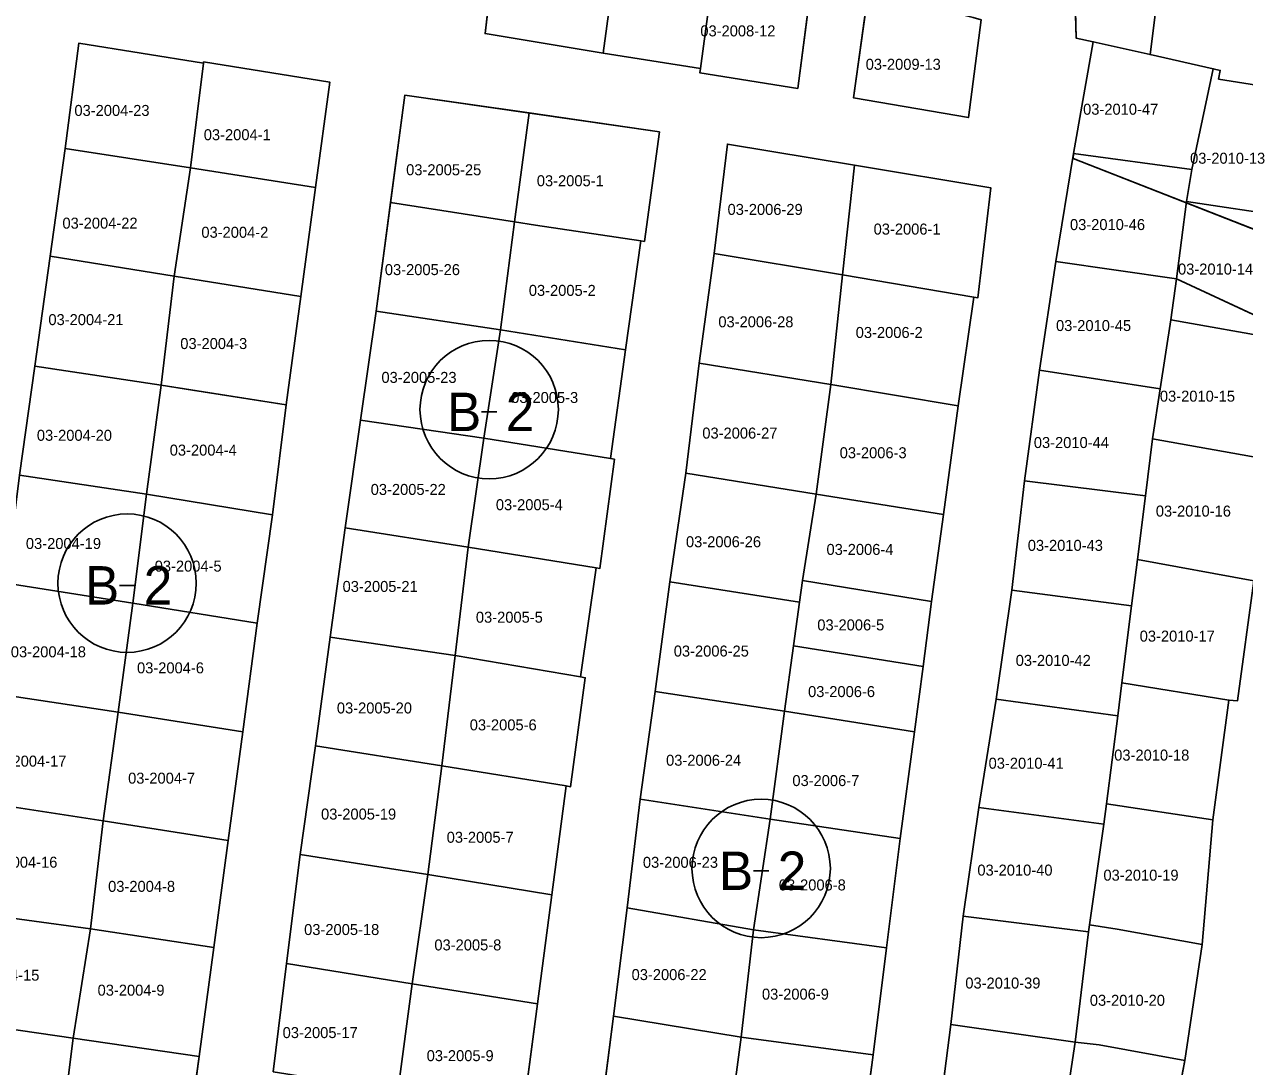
# Model space of a CAD drawing. Extents: x 413946 to 415528, y 4453939 to 4454944.
# Drawn here: x 414308.6 to 414419.7, y 4454665.6 to 4454760.5 of the extents above; entities that cross this region are included whole.
import ezdxf

# ---------------------------------------------------------------- set-up
doc = ezdxf.new("R2010")
doc.units = 0
for name, color, linetype in [('0_KADASTRO', 7, 'Continuous'), ('Level 27', 7, 'Continuous'), ('Level 54', 7, 'Continuous'), ('SEMBOL', 7, 'Continuous')]:
    doc.layers.add(name, color=color, linetype=linetype)

msp = doc.modelspace()

# ---------------------------------------------------------------- linework, layer by layer
at = {"layer": '0_KADASTRO'}
for points in [[(414403.75, 4454780.34), (414414.12, 4454779.59), (414412.72, 4454768.64), (414412.42, 4454768.39), (414411.09, 4454757.71), (414405.91, 4454758.87), (414404.37, 4454759.19), (414404.05, 4454769.89)], [(414350.53, 4454759.61), (414352.54, 4454777.18), (414363.69, 4454775.6), (414362.71, 4454768.36), (414361.28, 4454757.84)], [(414361.28, 4454757.84), (414362.71, 4454768.36), (414369.32, 4454767.32), (414371.54, 4454766.84), (414370.14, 4454756.44)], [(414411.09, 4454757.71), (414412.42, 4454768.39), (414424.89, 4454766.54), (414425.29, 4454766.49), (414424.24, 4454754.37), (414417.32, 4454755.48), (414417.48, 4454756.27), (414416.84, 4454756.42)], [(414370.08, 4454756.05), (414370.14, 4454756.44), (414371.54, 4454766.84), (414380.35, 4454764.94), (414379, 4454754.62)], [(414384.08, 4454753.76), (414385.43, 4454763.54), (414394.98, 4454761.08), (414395.7, 4454760.87), (414394.54, 4454751.97)], [(414312.29, 4454749.17), (414313.52, 4454758.73), (414324.88, 4454756.93), (414323.69, 4454747.39)], [(414404.12, 4454748.71), (414405.91, 4454758.87), (414411.09, 4454757.71), (414416.84, 4454756.42), (414414.9, 4454747.24)], [(414323.69, 4454747.39), (414324.88, 4454756.93), (414324.9, 4454757.03), (414336.38, 4454755.2), (414335.07, 4454745.61)], [(414414.39, 4454744.32), (414414.9, 4454747.24), (414416.84, 4454756.42), (414417.48, 4454756.27), (414417.32, 4454755.48), (414424.24, 4454754.37), (414424.66, 4454754.32), (414423.72, 4454742.92)], [(414341.92, 4454744.23), (414343.23, 4454754.01), (414354.54, 4454752.41), (414353.22, 4454742.47)], [(414353.22, 4454742.47), (414354.54, 4454752.41), (414366.41, 4454750.67), (414365.04, 4454740.69), (414364.7, 4454740.74), (414355.11, 4454742.19)], [(414310.93, 4454739.34), (414312.29, 4454749.17), (414323.69, 4454747.39), (414322.2, 4454737.54)], [(414371.4, 4454739.59), (414372.59, 4454749.56), (414384.16, 4454747.64), (414383.09, 4454737.66)], [(414402.51, 4454738.88), (414404.12, 4454748.71), (414414.9, 4454747.24), (414414.39, 4454744.32), (414413.48, 4454737.28)], [(414322.2, 4454737.54), (414323.69, 4454747.39), (414335.07, 4454745.61), (414333.75, 4454735.69)], [(414383.09, 4454737.66), (414384.16, 4454747.64), (414396.59, 4454745.56), (414395.39, 4454735.56), (414395.05, 4454735.61)], [(414340.6, 4454734.34), (414341.92, 4454744.23), (414353.22, 4454742.47), (414351.92, 4454732.65)], [(414412.99, 4454733.55), (414413.48, 4454737.28), (414414.39, 4454744.32), (414423.72, 4454742.92), (414422.89, 4454731.8)], [(414351.92, 4454732.65), (414353.22, 4454742.47), (414355.11, 4454742.19), (414364.7, 4454740.74), (414363.33, 4454730.84)], [(414309.53, 4454729.35), (414310.93, 4454739.34), (414322.2, 4454737.54), (414321.03, 4454727.62)], [(414370.02, 4454729.62), (414371.4, 4454739.59), (414383.09, 4454737.66), (414382.01, 4454727.68)], [(414401.01, 4454728.97), (414402.51, 4454738.88), (414413.48, 4454737.28), (414412.99, 4454733.55), (414412.02, 4454727.29)], [(414321.03, 4454727.62), (414322.2, 4454737.54), (414333.75, 4454735.69), (414332.41, 4454725.82), (414323.89, 4454727.17)], [(414382.01, 4454727.68), (414383.09, 4454737.66), (414395.05, 4454735.61), (414393.62, 4454725.74)], [(414339.18, 4454724.44), (414340.6, 4454734.34), (414351.92, 4454732.65), (414350.42, 4454722.78)], [(414411.31, 4454722.72), (414412.02, 4454727.29), (414412.99, 4454733.55), (414422.89, 4454731.8), (414422.02, 4454720.81)], [(414350.42, 4454722.78), (414351.92, 4454732.65), (414363.33, 4454730.84), (414361.96, 4454720.93)], [(414308.14, 4454719.43), (414309.53, 4454729.35), (414321.03, 4454727.62), (414319.7, 4454717.69)], [(414368.8, 4454719.59), (414370.02, 4454729.62), (414382.01, 4454727.68), (414380.68, 4454717.68)], [(414399.65, 4454718.91), (414401.01, 4454728.97), (414412.02, 4454727.29), (414411.31, 4454722.72), (414410.66, 4454717.54)], [(414319.7, 4454717.69), (414321.03, 4454727.62), (414332.41, 4454725.82), (414331.16, 4454715.8)], [(414380.68, 4454717.68), (414382.01, 4454727.68), (414393.62, 4454725.74), (414392.27, 4454715.85)], [(414337.78, 4454714.64), (414339.18, 4454724.44), (414350.42, 4454722.78), (414348.99, 4454712.86)], [(414348.99, 4454712.86), (414350.42, 4454722.78), (414361.96, 4454720.93), (414362.3, 4454720.87), (414360.97, 4454710.92), (414360.63, 4454710.97)], [(414409.93, 4454711.73), (414410.66, 4454717.54), (414411.31, 4454722.72), (414422.02, 4454720.81), (414420.54, 4454709.81)], [(414306.92, 4454709.58), (414308.14, 4454719.43), (414319.7, 4454717.69), (414318.44, 4454707.78)], [(414367.34, 4454709.71), (414368.8, 4454719.59), (414380.68, 4454717.68), (414379.43, 4454709.84), (414379.15, 4454707.87)], [(414398.5, 4454708.94), (414399.65, 4454718.91), (414410.66, 4454717.54), (414409.93, 4454711.73), (414409.4, 4454707.53)], [(414318.44, 4454707.78), (414319.7, 4454717.69), (414331.16, 4454715.8), (414329.77, 4454705.94)], [(414379.43, 4454709.84), (414380.68, 4454717.68), (414392.27, 4454715.85), (414391.19, 4454707.93)], [(414336.42, 4454704.68), (414337.78, 4454714.64), (414348.99, 4454712.86), (414347.81, 4454702.99)], [(414347.81, 4454702.99), (414348.99, 4454712.86), (414360.63, 4454710.97), (414359.23, 4454701.05)], [(414408.52, 4454700.53), (414409.4, 4454707.53), (414409.93, 4454711.73), (414420.54, 4454709.81), (414419.04, 4454698.87), (414418.26, 4454698.94)], [(414305.6, 4454699.59), (414306.92, 4454709.58), (414318.44, 4454707.78), (414317.1, 4454697.86)], [(414366.02, 4454699.72), (414367.34, 4454709.71), (414379.15, 4454707.87), (414378.61, 4454703.88), (414377.79, 4454697.94)], [(414378.61, 4454703.88), (414379.15, 4454707.87), (414379.43, 4454709.84), (414391.19, 4454707.93), (414390.42, 4454701.99)], [(414397.08, 4454699.04), (414398.5, 4454708.94), (414409.4, 4454707.53), (414408.52, 4454700.53), (414408.14, 4454697.51)], [(414317.1, 4454697.86), (414318.44, 4454707.78), (414329.77, 4454705.94), (414328.47, 4454696.06)], [(414335.08, 4454694.79), (414336.42, 4454704.68), (414347.81, 4454702.99), (414346.6, 4454692.96)], [(414377.79, 4454697.94), (414378.61, 4454703.88), (414390.42, 4454701.99), (414389.64, 4454696.05)], [(414346.6, 4454692.96), (414347.81, 4454702.99), (414359.23, 4454701.05), (414359.65, 4454700.98), (414358.32, 4454691.06), (414357.92, 4454691.14)], [(414407.13, 4454689.51), (414408.14, 4454697.51), (414408.52, 4454700.53), (414418.26, 4454698.94), (414416.8, 4454688.04)], [(414304.26, 4454689.71), (414305.6, 4454699.59), (414317.1, 4454697.86), (414315.76, 4454687.96)], [(414364.64, 4454689.92), (414366.02, 4454699.72), (414377.79, 4454697.94), (414376.48, 4454688.12)], [(414395.5, 4454689.16), (414397.08, 4454699.04), (414408.14, 4454697.51), (414407.13, 4454689.51), (414406.87, 4454687.65)], [(414315.76, 4454687.96), (414317.1, 4454697.86), (414328.47, 4454696.06), (414327.12, 4454686.18)], [(414376.48, 4454688.12), (414377.79, 4454697.94), (414389.64, 4454696.05), (414388.34, 4454686.36)], [(414333.68, 4454684.89), (414335.08, 4454694.79), (414346.6, 4454692.96), (414345.3, 4454683.08)], [(414345.3, 4454683.08), (414346.6, 4454692.96), (414357.92, 4454691.14), (414356.61, 4454681.21)], [(414302.97, 4454679.69), (414304.26, 4454689.71), (414315.76, 4454687.96), (414314.59, 4454678.11)], [(414363.47, 4454680.04), (414364.64, 4454689.92), (414376.48, 4454688.12), (414374.96, 4454678.02)], [(414394.06, 4454679.29), (414395.5, 4454689.16), (414406.87, 4454687.65), (414405.56, 4454678.49), (414405.48, 4454677.84)], [(414405.56, 4454678.49), (414406.87, 4454687.65), (414407.13, 4454689.51), (414416.8, 4454688.04), (414415.82, 4454676.69), (414408.08, 4454678.08)], [(414374.96, 4454678.02), (414376.48, 4454688.12), (414388.34, 4454686.36), (414387.08, 4454676.39)], [(414314.59, 4454678.11), (414315.76, 4454687.96), (414327.12, 4454686.18), (414325.82, 4454676.44)], [(414332.45, 4454674.97), (414333.68, 4454684.89), (414345.3, 4454683.08), (414343.9, 4454673.12)], [(414343.9, 4454673.12), (414345.3, 4454683.08), (414356.61, 4454681.21), (414355.3, 4454671.3)], [(414301.72, 4454669.8), (414302.97, 4454679.69), (414314.59, 4454678.11), (414313.01, 4454668.18)], [(414362.21, 4454670.18), (414363.47, 4454680.04), (414374.96, 4454678.02), (414373.85, 4454668.25)], [(414392.94, 4454669.42), (414394.06, 4454679.29), (414405.48, 4454677.84), (414404.25, 4454667.82)], [(414313.01, 4454668.18), (414314.59, 4454678.11), (414325.82, 4454676.44), (414324.48, 4454666.51)], [(414373.85, 4454668.25), (414374.96, 4454678.02), (414387.08, 4454676.39), (414385.86, 4454666.66)], [(414404.25, 4454667.82), (414405.48, 4454677.84), (414405.56, 4454678.49), (414408.08, 4454678.08), (414415.82, 4454676.69), (414414.25, 4454666.14), (414406.46, 4454667.56)], [(414331.22, 4454665.11), (414332.45, 4454674.97), (414343.9, 4454673.12), (414342.58, 4454663.33)], [(414342.58, 4454663.33), (414343.9, 4454673.12), (414355.3, 4454671.3), (414354, 4454661.42)], [(414300.37, 4454659.89), (414301.72, 4454669.8), (414313.01, 4454668.18), (414311.78, 4454658.24)], [(414360.94, 4454660.27), (414362.21, 4454670.18), (414373.85, 4454668.25), (414373.18, 4454663.25), (414372.5, 4454658.3)], [(414391.67, 4454659.5), (414392.94, 4454669.42), (414404.25, 4454667.82), (414402.77, 4454657.96)], [(414311.78, 4454658.24), (414313.01, 4454668.18), (414324.48, 4454666.51), (414323.14, 4454656.6)], [(414373.18, 4454663.25), (414373.85, 4454668.25), (414385.86, 4454666.66), (414385.2, 4454661.58)], [(414402.54, 4454656.51), (414402.77, 4454657.96), (414404.25, 4454667.82), (414406.46, 4454667.56), (414414.25, 4454666.14), (414412.14, 4454655.02)]]:
    msp.add_lwpolyline(points, close=True, dxfattribs=at)
at = {"layer": 'Level 27'}
for p, q in [((414404.37, 4454759.19), (414403.75, 4454780.34)), ((414350.53, 4454759.61), (414352.54, 4454777.18)), ((414380.35, 4454764.94), (414379, 4454754.62)), ((414384.08, 4454753.76), (414385.43, 4454763.54)), ((414395.7, 4454760.87), (414394.54, 4454751.97)), ((414361.28, 4454757.84), (414350.53, 4454759.61)), ((414405.91, 4454758.87), (414404.37, 4454759.19)), ((414312.29, 4454749.17), (414313.52, 4454758.73)), ((414313.52, 4454758.73), (414324.88, 4454756.93)), ((414404.12, 4454748.71), (414405.91, 4454758.87)), ((414324.88, 4454756.93), (414324.9, 4454757.03)), ((414324.9, 4454757.03), (414336.38, 4454755.2)), ((414370.14, 4454756.44), (414361.28, 4454757.84)), ((414370.08, 4454756.05), (414370.14, 4454756.44)), ((414379, 4454754.62), (414370.08, 4454756.05)), ((414336.38, 4454755.2), (414335.07, 4454745.61)), ((414340.6, 4454734.34), (414343.23, 4454754.01)), ((414343.23, 4454754.01), (414366.41, 4454750.67)), ((414394.54, 4454751.97), (414384.08, 4454753.76)), ((414366.41, 4454750.67), (414365.04, 4454740.69)), ((414310.93, 4454739.34), (414312.29, 4454749.17)), ((414371.4, 4454739.59), (414372.59, 4454749.56)), ((414372.59, 4454749.56), (414384.16, 4454747.64)), ((414404.07, 4454748.25), (414404.12, 4454748.71)), ((414423.36, 4454740.7), (414404.07, 4454748.25)), ((414384.16, 4454747.64), (414396.59, 4454745.56)), ((414335.07, 4454745.61), (414333.75, 4454735.69)), ((414396.59, 4454745.56), (414395.39, 4454735.56)), ((414364.7, 4454740.74), (414363.33, 4454730.84)), ((414365.04, 4454740.69), (414364.7, 4454740.74)), ((414309.53, 4454729.35), (414310.93, 4454739.34)), ((414370.02, 4454729.62), (414371.4, 4454739.59)), ((414401.01, 4454728.97), (414402.51, 4454738.88)), ((414402.51, 4454738.88), (414413.48, 4454737.28)), ((414413.48, 4454737.28), (414422.97, 4454732.88)), ((414333.75, 4454735.69), (414332.41, 4454725.82)), ((414395.05, 4454735.61), (414393.62, 4454725.74)), ((414395.39, 4454735.56), (414395.05, 4454735.61)), ((414339.18, 4454724.44), (414340.6, 4454734.34)), ((414363.33, 4454730.84), (414361.96, 4454720.93)), ((414308.14, 4454719.43), (414309.53, 4454729.35)), ((414368.8, 4454719.59), (414370.02, 4454729.62)), ((414399.65, 4454718.91), (414401.01, 4454728.97)), ((414332.41, 4454725.82), (414331.16, 4454715.8)), ((414393.62, 4454725.74), (414392.27, 4454715.85)), ((414337.78, 4454714.64), (414339.18, 4454724.44)), ((414362.3, 4454720.87), (414360.97, 4454710.92)), ((414361.96, 4454720.93), (414362.3, 4454720.87)), ((414367.34, 4454709.71), (414368.8, 4454719.59)), ((414398.5, 4454708.94), (414399.65, 4454718.91)), ((414331.16, 4454715.8), (414329.77, 4454705.94)), ((414392.27, 4454715.85), (414391.19, 4454707.93)), ((414336.42, 4454704.68), (414337.78, 4454714.64)), ((414360.63, 4454710.97), (414359.23, 4454701.05)), ((414360.97, 4454710.92), (414360.63, 4454710.97)), ((414366.02, 4454699.72), (414367.34, 4454709.71)), ((414420.54, 4454709.81), (414419.04, 4454698.87)), ((414397.08, 4454699.04), (414398.5, 4454708.94)), ((414391.19, 4454707.93), (414390.42, 4454701.99)), ((414329.77, 4454705.94), (414328.47, 4454696.06)), ((414335.08, 4454694.79), (414336.42, 4454704.68)), ((414390.42, 4454701.99), (414389.64, 4454696.05)), ((414359.65, 4454700.98), (414358.32, 4454691.06)), ((414359.23, 4454701.05), (414359.65, 4454700.98)), ((414364.64, 4454689.92), (414366.02, 4454699.72)), ((414395.5, 4454689.16), (414397.08, 4454699.04)), ((414418.26, 4454698.94), (414416.8, 4454688.04)), ((414419.04, 4454698.87), (414418.26, 4454698.94)), ((414328.47, 4454696.06), (414327.12, 4454686.18)), ((414389.64, 4454696.05), (414388.34, 4454686.36)), ((414333.68, 4454684.89), (414335.08, 4454694.79)), ((414357.92, 4454691.14), (414356.61, 4454681.21)), ((414358.32, 4454691.06), (414357.92, 4454691.14)), ((414363.47, 4454680.04), (414364.64, 4454689.92)), ((414394.06, 4454679.29), (414395.5, 4454689.16)), ((414416.8, 4454688.04), (414415.82, 4454676.69)), ((414327.12, 4454686.18), (414325.82, 4454676.44)), ((414388.34, 4454686.36), (414387.08, 4454676.39)), ((414332.45, 4454674.97), (414333.68, 4454684.89)), ((414356.61, 4454681.21), (414355.3, 4454671.3)), ((414362.21, 4454670.18), (414363.47, 4454680.04)), ((414392.94, 4454669.42), (414394.06, 4454679.29)), ((414325.82, 4454676.44), (414324.48, 4454666.51)), ((414387.08, 4454676.39), (414385.86, 4454666.66)), ((414415.82, 4454676.69), (414414.25, 4454666.14)), ((414331.22, 4454665.11), (414332.45, 4454674.97)), ((414355.3, 4454671.3), (414354, 4454661.42)), ((414360.94, 4454660.27), (414362.21, 4454670.18)), ((414391.67, 4454659.5), (414392.94, 4454669.42)), ((414324.48, 4454666.51), (414323.14, 4454656.6)), ((414385.86, 4454666.66), (414385.2, 4454661.58)), ((414414.25, 4454666.14), (414412.14, 4454655.02))]:
    msp.add_line(p, q, dxfattribs=at)
at = {"layer": 'Level 54'}
for points in [[(414425.29, 4454766.49), (414424.24, 4454754.37), (414424.66, 4454754.32), (414423.72, 4454742.92), (414423.36, 4454740.7), (414404.07, 4454748.25), (414404.12, 4454748.71), (414405.91, 4454758.87), (414404.37, 4454759.19), (414403.75, 4454780.34)], [(414380.35, 4454764.94), (414379, 4454754.62), (414370.08, 4454756.05), (414370.14, 4454756.44), (414361.28, 4454757.84), (414350.53, 4454759.61), (414352.54, 4454777.18)], [(414395.7, 4454760.87), (414394.54, 4454751.97), (414384.08, 4454753.76), (414385.43, 4454763.54)], [(414308.14, 4454719.43), (414309.53, 4454729.35), (414310.93, 4454739.34), (414312.29, 4454749.17), (414313.52, 4454758.73), (414324.88, 4454756.93), (414324.9, 4454757.03), (414336.38, 4454755.2), (414335.07, 4454745.61), (414333.75, 4454735.69), (414332.41, 4454725.82), (414331.16, 4454715.8), (414329.77, 4454705.94), (414328.47, 4454696.06), (414327.12, 4454686.18), (414325.82, 4454676.44), (414324.48, 4454666.51), (414323.14, 4454656.6), (414321.77, 4454646.72), (414322.36, 4454646.63), (414320.84, 4454636.71), (414309.61, 4454642.73), (414298.97, 4454648.65)], [(414331.22, 4454665.11), (414332.45, 4454674.97), (414333.68, 4454684.89), (414335.08, 4454694.79), (414336.42, 4454704.68), (414337.78, 4454714.64), (414339.18, 4454724.44), (414340.6, 4454734.34), (414343.23, 4454754.01), (414366.41, 4454750.67), (414365.04, 4454740.69), (414364.7, 4454740.74), (414363.33, 4454730.84), (414361.96, 4454720.93), (414362.3, 4454720.87), (414360.97, 4454710.92), (414360.63, 4454710.97), (414359.23, 4454701.05), (414359.65, 4454700.98), (414358.32, 4454691.06), (414357.92, 4454691.14), (414356.61, 4454681.21), (414355.3, 4454671.3), (414354, 4454661.42)], [(414360.94, 4454660.27), (414362.21, 4454670.18), (414363.47, 4454680.04), (414364.64, 4454689.92), (414366.02, 4454699.72), (414367.34, 4454709.71), (414368.8, 4454719.59), (414370.02, 4454729.62), (414371.4, 4454739.59), (414372.59, 4454749.56), (414384.16, 4454747.64), (414396.59, 4454745.56), (414395.39, 4454735.56), (414395.05, 4454735.61), (414393.62, 4454725.74), (414392.27, 4454715.85), (414391.19, 4454707.93), (414390.42, 4454701.99), (414389.64, 4454696.05), (414388.34, 4454686.36), (414387.08, 4454676.39), (414385.86, 4454666.66), (414385.2, 4454661.58)], [(414391.67, 4454659.5), (414392.94, 4454669.42), (414394.06, 4454679.29), (414395.5, 4454689.16), (414397.08, 4454699.04), (414398.5, 4454708.94), (414399.65, 4454718.91), (414401.01, 4454728.97), (414402.51, 4454738.88), (414413.48, 4454737.28), (414422.97, 4454732.88)], [(414420.54, 4454709.81), (414419.04, 4454698.87), (414418.26, 4454698.94), (414416.8, 4454688.04), (414415.82, 4454676.69), (414414.25, 4454666.14), (414412.14, 4454655.02)]]:
    msp.add_lwpolyline(points, dxfattribs=at)
at = {"layer": 'SEMBOL'}
for p, q in [((414350.2, 4454725.18), (414351.6, 4454725.18)), ((414317.23, 4454709.39), (414318.63, 4454709.39)), ((414374.97, 4454683.41), (414376.37, 4454683.41))]:
    msp.add_line(p, q, dxfattribs=at)
for centre in [(414350.9, 4454725.39), (414317.93, 4454709.59), (414375.67, 4454683.62)]:
    msp.add_circle(centre, 6.3, dxfattribs=at)

# ---------------------------------------------------------------- texts
at = {"layer": '0_KADASTRO'}
for s, p in [('03-2008-12', (414370.13, 4454759.36)), ('03-2009-13', (414385.19, 4454756.32)), ('03-2004-23', (414313.13, 4454752.12)), ('03-2010-47', (414404.99, 4454752.23)), ('03-2004-1', (414324.91, 4454749.91)), ('03-2010-13', (414414.73, 4454747.77)), ('03-2005-25', (414343.34, 4454746.72)), ('03-2005-1', (414355.24, 4454745.72)), ('03-2006-29', (414372.61, 4454743.11)), ('03-2004-22', (414312.04, 4454741.86)), ('03-2010-46', (414403.79, 4454741.73)), ('03-2004-2', (414324.69, 4454741.03)), ('03-2006-1', (414385.91, 4454741.32)), ('03-2005-26', (414341.4, 4454737.63)), ('03-2010-14', (414413.63, 4454737.68)), ('03-2005-2', (414354.51, 4454735.74)), ('03-2004-21', (414310.76, 4454733.08)), ('03-2006-28', (414371.77, 4454732.88)), ('03-2010-45', (414402.52, 4454732.54)), ('03-2006-2', (414384.28, 4454731.91)), ('03-2004-3', (414322.77, 4454730.9)), ('03-2005-23', (414341.09, 4454727.82)), ('03-2005-3', (414352.91, 4454725.99)), ('03-2010-15', (414411.98, 4454726.11)), ('03-2004-20', (414309.71, 4454722.55)), ('03-2006-27', (414370.31, 4454722.75)), ('03-2010-44', (414400.5, 4454721.89)), ('03-2004-4', (414321.81, 4454721.2)), ('03-2006-3', (414382.82, 4454720.96)), ('03-2005-22', (414340.11, 4454717.62)), ('03-2005-4', (414351.51, 4454716.23)), ('03-2010-16', (414411.61, 4454715.65)), ('03-2004-19', (414308.71, 4454712.7)), ('03-2006-26', (414368.82, 4454712.86)), ('03-2010-43', (414399.95, 4454712.53)), ('03-2006-4', (414381.62, 4454712.16)), ('03-2004-5', (414320.44, 4454710.64)), ('03-2005-21', (414337.55, 4454708.79)), ('03-2005-5', (414349.69, 4454705.99)), ('03-2006-5', (414380.78, 4454705.29)), ('03-2010-17', (414410.14, 4454704.27)), ('03-2004-18', (414307.34, 4454702.84)), ('03-2006-25', (414367.71, 4454702.91)), ('03-2010-42', (414398.85, 4454702.06)), ('03-2004-6', (414318.83, 4454701.38)), ('03-2006-6', (414379.94, 4454699.22)), ('03-2005-20', (414337.03, 4454697.73)), ('03-2005-6', (414349.13, 4454696.19)), ('03-2004-17', (414305.56, 4454692.89)), ('03-2006-24', (414367.01, 4454692.97)), ('03-2010-41', (414396.38, 4454692.7)), ('03-2010-18', (414407.82, 4454693.44)), ('03-2004-7', (414318.02, 4454691.34)), ('03-2006-7', (414378.51, 4454691.12)), ('03-2005-19', (414335.59, 4454688.07)), ('03-2005-7', (414347.03, 4454685.96)), ('03-2004-16', (414304.74, 4454683.69)), ('03-2006-23', (414364.9, 4454683.68)), ('03-2010-40', (414395.36, 4454682.97)), ('03-2004-8', (414316.2, 4454681.49)), ('03-2006-8', (414377.28, 4454681.62)), ('03-2010-19', (414406.84, 4454682.51)), ('03-2005-18', (414334.05, 4454677.56)), ('03-2005-8', (414345.91, 4454676.16)), ('03-2004-15', (414303.1, 4454673.41)), ('03-2006-22', (414363.87, 4454673.46)), ('03-2010-39', (414394.26, 4454672.69)), ('03-2004-9', (414315.24, 4454672.04)), ('03-2006-9', (414375.74, 4454671.68)), ('03-2010-20', (414405.6, 4454671.12)), ('03-2005-17', (414332.09, 4454668.18)), ('03-2005-9', (414345.21, 4454666.08))]:
    msp.add_text(s, height=1, dxfattribs=at).set_placement(p)
at = {"layer": 'SEMBOL'}
for s, p in [('B', (414347.06, 4454723.43)), ('2', (414352.41, 4454723.43)), ('B', (414314.09, 4454707.64)), ('2', (414319.44, 4454707.64)), ('B', (414371.82, 4454681.66)), ('2', (414377.18, 4454681.66))]:
    msp.add_text(s, height=3.5, dxfattribs=at).set_placement(p)

doc.saveas('drawing.dxf')
